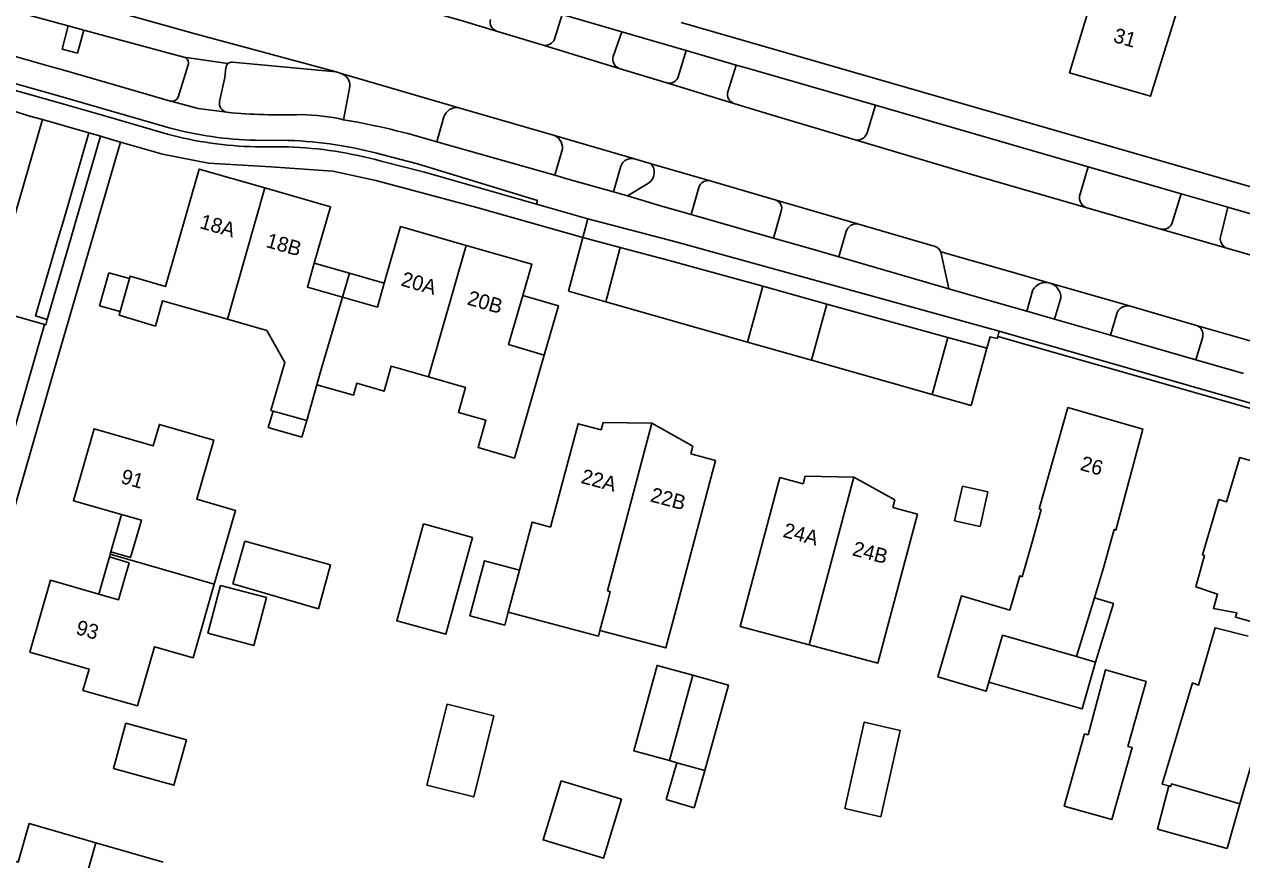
# Model space of a CAD drawing. Extents: x 194485 to 197793, y 468269 to 470822.
# Drawn here: x 196122.3 to 196221.2, y 469569.4 to 469637.2 of the extents above; entities that cross this region are included whole.
import ezdxf

# ---------------------------------------------------------------- set-up
doc = ezdxf.new("R2010")
doc.units = 0
for name, color, linetype in [('BGT begrenzing pand op maaiveld onder overbouw', 7, 'Continuous'), ('BGT grensvlak gebouwinstallatie plus 1', 7, 'Continuous'), ('BGT grensvlak onbegroeid terreindeel', 7, 'Continuous'), ('BGT grensvlak overig bouwwerk uitbreiding populatie', 7, 'Continuous'), ('BGT grensvlak pand deel overbouw', 7, 'Continuous'), ('BGT grensvlak pand op maaiveld', 7, 'Continuous'), ('BGT grensvlak pand op maaiveld LR', 7, 'Continuous'), ('BGT grensvlak vegetatieobject', 7, 'Continuous'), ('BGT grensvlak wegdeel', 7, 'Continuous'), ('BGT tekst huisnummerreeks', 7, 'Continuous')]:
    doc.layers.add(name, color=color, linetype=linetype)

msp = doc.modelspace()

# ---------------------------------------------------------------- linework, layer by layer
at = {"layer": 'BGT begrenzing pand op maaiveld onder overbouw'}
for p, q in [((196130.2, 469597.432), (196131.805, 469596.971)), ((196130.814, 469593.52), (196129.209, 469593.982))]:
    msp.add_line(p, q, dxfattribs=at)
for points in [[(196131.805, 469596.971), (196130.936, 469593.943), (196129.33, 469594.404)], [(196130.814, 469593.52), (196129.948, 469590.506), (196128.343, 469590.967)]]:
    msp.add_lwpolyline(points, dxfattribs=at)
at = {"layer": 'BGT grensvlak gebouwinstallatie plus 1'}
for p, q in [((196128.416, 469614.39), (196129.169, 469617.074)), ((196129.169, 469617.074), (196130.837, 469616.606)), ((196145.858, 469617.848), (196148.707, 469617.034)), ((196148.141, 469615.094), (196148.707, 469617.034)), ((196148.707, 469617.034), (196151.54, 469616.224)), ((196130.08, 469613.923), (196128.416, 469614.39)), ((196197.87, 469596.924), (196198.499, 469599.732)), ((196198.499, 469599.732), (196200.566, 469599.268)), ((196200.566, 469599.268), (196199.937, 469596.461)), ((196154.714, 469596.665), (196158.711, 469595.566)), ((196199.937, 469596.461), (196197.87, 469596.924)), ((196210.769, 469590.2), (196209.226, 469590.67)), ((196209.315, 469585.426), (196210.769, 469590.2)), ((196207.771, 469585.894), (196209.315, 469585.426)), ((196175.316, 469577.272), (196174.446, 469574.272)), ((196176.71, 469573.615), (196177.59, 469576.648)), ((196174.446, 469574.272), (196176.71, 469573.615))]:
    msp.add_line(p, q, dxfattribs=at)
for points in [[(196164.538, 469610.374), (196165.691, 469614.371), (196162.786, 469615.221)], [(196158.711, 469595.566), (196156.549, 469587.699), (196152.552, 469588.798), (196154.714, 469596.665)], [(196209.315, 469585.426), (196208.225, 469581.641), (196200.653, 469583.821)], [(196160.452, 469581.072), (196158.809, 469574.498), (196154.993, 469575.452), (196156.636, 469582.026), (196160.452, 469581.072)], [(196130.548, 469580.48), (196135.465, 469579.123), (196134.448, 469575.439), (196129.532, 469576.795), (196130.548, 469580.48)], [(196165.903, 469575.789), (196170.8, 469574.3), (196169.342, 469569.509), (196164.445, 469570.999), (196165.903, 469575.789)]]:
    msp.add_lwpolyline(points, dxfattribs=at)
at = {"layer": 'BGT grensvlak onbegroeid terreindeel'}
for p, q in [((196181.037, 469611.444), (196169.529, 469614.709)), ((196186.232, 469609.971), (196196.052, 469607.186))]:
    msp.add_line(p, q, dxfattribs=at)
msp.add_lwpolyline([(196201.372, 469611.902), (196215.939, 469607.737), (196229.186, 469603.966), (196244.769, 469599.495), (196276.692, 469590.442), (196316.066, 469578.846), (196318.3, 469578.188), (196318.77, 469578.05)], dxfattribs=at)
at = {"layer": 'BGT grensvlak overig bouwwerk uitbreiding populatie'}
for p, q in [((196142.504, 469605.837), (196142.12, 469604.488)), ((196142.12, 469604.488), (196144.856, 469603.709)), ((196144.856, 469603.709), (196145.24, 469605.058))]:
    msp.add_line(p, q, dxfattribs=at)
at = {"layer": 'BGT grensvlak pand deel overbouw'}
for p, q in [((196130.2, 469597.432), (196129.33, 469594.404)), ((196129.209, 469593.982), (196128.343, 469590.967))]:
    msp.add_line(p, q, dxfattribs=at)
at = {"layer": 'BGT grensvlak pand op maaiveld'}
for p, q in [((196130.837, 469616.606), (196130.08, 469613.923)), ((196138.796, 469613.292), (196141.989, 469612.379)), ((196145.24, 469605.058), (196146.071, 469607.977)), ((196142.504, 469605.837), (196145.24, 469605.058)), ((196169.152, 469604.311), (196169.313, 469604.916)), ((196169.313, 469604.916), (196173.27, 469604.847)), ((196173.27, 469604.847), (196176.603, 469602.983)), ((196176.603, 469602.983), (196176.44, 469602.368)), ((196185.557, 469599.936), (196185.719, 469600.546)), ((196185.719, 469600.546), (196189.677, 469600.475)), ((196189.677, 469600.475), (196193.009, 469598.613)), ((196193.009, 469598.613), (196192.848, 469598.003)), ((196139.247, 469591.788), (196140.201, 469595.259)), ((196140.201, 469595.259), (196147.178, 469593.341)), ((196129.274, 469594.209), (196129.209, 469593.982)), ((196129.33, 469594.404), (196129.274, 469594.209)), ((196204.071, 469594.803), (196203.359, 469592.382)), ((196147.178, 469593.341), (196146.198, 469589.779)), ((196209.226, 469590.67), (196209.966, 469593.096)), ((196146.198, 469589.779), (196139.247, 469591.788)), ((196207.771, 469585.894), (196209.226, 469590.67)), ((196201.762, 469587.624), (196200.653, 469583.821)), ((196201.762, 469587.624), (196207.771, 469585.894)), ((196175.316, 469577.272), (196174.697, 469577.442)), ((196177.59, 469576.648), (196175.316, 469577.272)), ((196214.339, 469571.878), (196215.28, 469575.383)), ((196221.05, 469573.937), (196220.014, 469570.298)), ((196220.014, 469570.298), (196214.339, 469571.878)), ((196133.569, 469569.205), (196128.12, 469570.772))]:
    msp.add_line(p, q, dxfattribs=at)
for points in [[(196210.788, 469644.746), (196209.968, 469641.827), (196209.817, 469641.89), (196209.577, 469640.984), (196208.772, 469640.733), (196208.255, 469639.047), (196208.72, 469638.317), (196207.207, 469633.298), (196213.787, 469631.406), (196216.434, 469639.974), (196216.271, 469639.999), (196217.166, 469642.892), (196210.788, 469644.746)], [(196141.844, 469623.961), (196136.506, 469625.486), (196133.767, 469615.952), (196130.892, 469616.799), (196130.837, 469616.606)], [(196145.858, 469617.848), (196147.181, 469622.437), (196141.844, 469623.961)], [(196151.54, 469616.224), (196152.854, 469620.814), (196158.189, 469619.29)], [(196162.786, 469615.221), (196163.524, 469617.767), (196158.189, 469619.29)], [(196148.141, 469615.094), (196145.298, 469615.907), (196145.858, 469617.848)], [(196148.141, 469615.094), (196150.984, 469614.282), (196151.54, 469616.224)], [(196164.538, 469610.374), (196161.636, 469611.254), (196162.786, 469615.221)], [(196130.08, 469613.923), (196129.992, 469613.613), (196132.952, 469612.744), (196133.536, 469614.795), (196138.796, 469613.292)], [(196141.989, 469612.379), (196143.45, 469609.781), (196142.325, 469605.888), (196142.504, 469605.837)], [(196155.141, 469608.616), (196158.142, 469607.757), (196157.573, 469605.715), (196159.797, 469605.095), (196159.156, 469602.883), (196162.129, 469602.021), (196164.538, 469610.374)], [(196146.071, 469607.977), (196149.043, 469607.13), (196149.314, 469608.102), (196151.534, 469607.452), (196152.097, 469609.487), (196155.141, 469608.616)], [(196209.966, 469593.096), (196210.823, 469596.213), (196210.974, 469596.164), (196213.171, 469604.369), (196207.076, 469606.112), (196204.729, 469597.88), (196204.892, 469597.844), (196204.071, 469594.803)], [(196137.732, 469591.778), (196139.452, 469597.765), (196136.309, 469598.668), (196137.69, 469603.474), (196133.272, 469604.755), (196132.77, 469603.006), (196127.964, 469604.387), (196126.289, 469598.556), (196130.2, 469597.432)], [(196169.152, 469604.311), (196167.283, 469604.809), (196165.049, 469596.4)], [(196175.248, 469589.741), (196178.46, 469601.829), (196176.44, 469602.368)], [(196222.053, 469588.708), (196220.683, 469589.083), (196220.792, 469589.447), (196218.896, 469589.791), (196219.235, 469590.973), (196217.475, 469591.544), (196218.163, 469594.095), (196218, 469594.143), (196219.345, 469598.643), (196219.961, 469598.449), (196221.027, 469602.056), (196227.21, 469600.264)], [(196186.055, 469586.854), (196180.46, 469588.342), (196183.676, 469600.434), (196185.557, 469599.936)], [(196192.848, 469598.003), (196194.862, 469597.469), (196191.643, 469585.367), (196186.055, 469586.854)], [(196165.049, 469596.4), (196163.545, 469596.8), (196162.515, 469592.921)], [(196162.515, 469592.921), (196159.682, 469593.673), (196158.495, 469589.202), (196161.328, 469588.449), (196161.609, 469589.508)], [(196203.359, 469592.382), (196203.168, 469592.438), (196202.362, 469589.675)], [(196137.732, 469591.778), (196136.012, 469585.792), (196132.869, 469586.695), (196131.486, 469581.88), (196127.063, 469583.143), (196127.56, 469584.873), (196122.754, 469586.254), (196124.431, 469592.091), (196128.343, 469590.967)], [(196137.22, 469587.782), (196140.943, 469586.805), (196141.963, 469590.685), (196138.239, 469591.663), (196137.22, 469587.782)], [(196200.653, 469583.821), (196200.441, 469583.094), (196196.518, 469584.239), (196198.439, 469590.82), (196202.362, 469589.675)], [(196161.609, 469589.508), (196168.937, 469587.562), (196169.058, 469588.016)], [(196169.058, 469588.016), (196174.411, 469586.592), (196175.248, 469589.741)], [(196215.28, 469575.383), (196214.744, 469575.526), (196217.204, 469583.747), (196217.694, 469583.576), (196219.025, 469588.239), (196221.714, 469587.539)], [(196174.697, 469577.442), (196171.804, 469578.236), (196173.707, 469585.17), (196176.6, 469584.376)], [(196176.6, 469584.376), (196179.493, 469583.582), (196177.59, 469576.648)], [(196208.712, 469579.527), (196208.424, 469579.61), (196206.78, 469573.741), (196210.65, 469572.665), (196212.307, 469578.496), (196211.955, 469578.597), (196213.418, 469583.858), (196210.138, 469584.827), (196208.712, 469579.527)], [(196223.871, 469583.627), (196221.05, 469573.937)], [(196188.953, 469573.544), (196191.878, 469572.886), (196193.454, 469579.897), (196190.529, 469580.555), (196188.953, 469573.544)], [(196128.12, 469570.772), (196122.688, 469572.335), (196121.787, 469569.202), (196118.158, 469570.245), (196115.488, 469561.011), (196121.312, 469559.338), (196122.438, 469563.26)]]:
    msp.add_lwpolyline(points, dxfattribs=at)
at = {"layer": 'BGT grensvlak pand op maaiveld LR'}
for p, q in [((196138.796, 469613.292), (196141.844, 469623.961)), ((196155.141, 469608.616), (196158.189, 469619.29)), ((196173.27, 469604.847), (196169.665, 469591.225)), ((196189.677, 469600.475), (196186.055, 469586.854)), ((196129.274, 469594.209), (196137.732, 469591.778)), ((196162.515, 469592.921), (196161.609, 469589.508)), ((196169.058, 469588.016), (196169.637, 469590.197)), ((196174.697, 469577.442), (196176.6, 469584.376)), ((196128.12, 469570.772), (196125.679, 469562.328))]:
    msp.add_line(p, q, dxfattribs=at)
for points in [[(196148.141, 469615.094), (196146.345, 469608.939), (196146.071, 469607.977)], [(196169.665, 469591.225), (196169.894, 469591.164), (196169.637, 469590.197)], [(196221.05, 469573.937), (196215.483, 469575.546), (196215.422, 469575.345), (196215.28, 469575.383)]]:
    msp.add_lwpolyline(points, dxfattribs=at)
at = {"layer": 'BGT grensvlak vegetatieobject'}
for p, q in [((196125.874, 469637.126), (196125.364, 469635.243)), ((196127.128, 469636.786), (196126.618, 469634.904)), ((196125.364, 469635.243), (196126.618, 469634.904))]:
    msp.add_line(p, q, dxfattribs=at)
at = {"layer": 'BGT grensvlak wegdeel'}
for p, q in [((196117.805, 469639.311), (196125.874, 469637.126)), ((196165.982, 469638.053), (196165.374, 469636.044)), ((196165.982, 469638.053), (196170.837, 469636.643)), ((196125.874, 469637.126), (196127.128, 469636.786)), ((196127.128, 469636.786), (196135.268, 469634.581)), ((196160.655, 469636.697), (196164.437, 469635.544)), ((196170.126, 469634.63), (196170.837, 469636.643)), ((196170.837, 469636.643), (196176.067, 469635.123)), ((196164.437, 469635.544), (196170.615, 469633.663)), ((196176.067, 469635.123), (196175.418, 469632.984)), ((196176.067, 469635.123), (196180.138, 469633.94)), ((196135.615, 469633.948), (196134.794, 469631.343)), ((196138.84, 469634.061), (196135.268, 469634.581)), ((196139.216, 469634.182), (196147.619, 469633.382)), ((196179.44, 469631.77), (196180.138, 469633.94)), ((196138.578, 469632.93), (196138.155, 469630.974)), ((196138.578, 469632.93), (196138.669, 469633.707)), ((196147.619, 469633.382), (196148.047, 469633.257)), ((196148.047, 469633.257), (196157.589, 469630.476)), ((196170.615, 469633.663), (196174.482, 469632.485)), ((196148.236, 469629.497), (196148.751, 469632.205)), ((196174.482, 469632.485), (196179.935, 469630.823)), ((196123.77, 469629.507), (196122.744, 469629.8)), ((196157.589, 469630.476), (196165.375, 469628.207)), ((196191.436, 469630.67), (196190.737, 469628.366)), ((196191.436, 469630.67), (196208.711, 469625.67)), ((196127.547, 469628.43), (196123.77, 469629.507)), ((196155.803, 469627.708), (196156.37, 469629.73)), ((196130.108, 469627.687), (196128.498, 469628.152)), ((196141.077, 469627.83), (196143.723, 469627.823)), ((196165.375, 469628.207), (196171.862, 469626.317)), ((196189.805, 469627.865), (196198.899, 469625.159)), ((196141.076, 469627.3), (196143.722, 469627.293)), ((196155.803, 469627.708), (196165.395, 469625.002)), ((196165.395, 469625.002), (196165.974, 469626.955)), ((196151.419, 469626.647), (196154.234, 469625.929)), ((196171.862, 469626.317), (196173.21, 469625.924)), ((196173.21, 469625.924), (196178.007, 469624.526)), ((196170.168, 469623.64), (196170.754, 469625.723)), ((196198.899, 469625.159), (196208.538, 469622.373)), ((196208.711, 469625.67), (196208.026, 469623.303)), ((196208.711, 469625.67), (196216.262, 469623.485)), ((196173.007, 469624.358), (196171.289, 469623.313)), ((196176.468, 469621.806), (196177.1, 469624.006)), ((196178.007, 469624.526), (196183.379, 469622.96)), ((196171.289, 469623.313), (196170.168, 469623.64)), ((196183.379, 469622.96), (196189.975, 469621.038)), ((196216.262, 469623.485), (196215.549, 469621.12)), ((196216.262, 469623.485), (196220.065, 469622.384)), ((196163.899, 469622.646), (196168.066, 469621.459)), ((196183.161, 469619.881), (196183.794, 469622.08)), ((196208.538, 469622.373), (196214.623, 469620.616)), ((196219.461, 469619.97), (196220.065, 469622.384)), ((196167.661, 469619.939), (196168.066, 469621.459)), ((196183.161, 469619.881), (196176.468, 469621.806)), ((196189.975, 469621.038), (196196.299, 469619.195)), ((196166.498, 469615.569), (196167.661, 469619.939)), ((196170.705, 469619.128), (196167.661, 469619.939)), ((196188.469, 469618.351), (196189.073, 469620.438)), ((196214.623, 469620.616), (196219.981, 469619.067)), ((196169.529, 469614.709), (196170.705, 469619.128)), ((196219.981, 469619.067), (196228.937, 469616.48)), ((196197.396, 469615.768), (196188.469, 469618.351)), ((196196.748, 469618.768), (196197.396, 469615.768)), ((196181.037, 469611.444), (196182.287, 469615.969)), ((196187.492, 469614.53), (196182.287, 469615.969)), ((196205.611, 469616.236), (196205.632, 469616.23)), ((196205.632, 469616.23), (196212.159, 469614.343)), ((196166.498, 469615.569), (196169.529, 469614.709)), ((196203.736, 469613.939), (196204.235, 469615.678)), ((196205.998, 469613.289), (196206.497, 469615.028)), ((196123.935, 469612.858), (196119.32, 469614.199)), ((196186.232, 469609.971), (196187.492, 469614.53)), ((196197.33, 469611.811), (196187.492, 469614.53)), ((196212.159, 469614.343), (196217.52, 469612.792)), ((196205.998, 469613.289), (196203.736, 469613.939)), ((196210.528, 469611.987), (196205.998, 469613.289)), ((196210.528, 469611.987), (196211.009, 469613.659)), ((196123.935, 469612.858), (196110.573, 469566.438)), ((196201.477, 469612.325), (196201.372, 469611.902)), ((196217.52, 469612.792), (196222.815, 469611.262)), ((196186.232, 469609.971), (196181.037, 469611.444)), ((196196.052, 469607.186), (196197.33, 469611.811)), ((196200.491, 469610.937), (196197.33, 469611.811)), ((196217.471, 469609.994), (196210.528, 469611.987)), ((196217.471, 469609.994), (196218.03, 469611.856)), ((196199.207, 469606.29), (196200.491, 469610.937)), ((196221.326, 469608.886), (196217.471, 469609.994)), ((196196.052, 469607.186), (196199.207, 469606.29))]:
    msp.add_line(p, q, dxfattribs=at)
for points in [[(196147.619, 469633.382), (196136.184, 469636.482), (196127.464, 469638.922), (196116.739, 469641.83), (196105.568, 469644.957)], [(196153.337, 469638.836), (196158.065, 469637.485), (196160.655, 469636.697)], [(196316.876, 469599.589), (196302.962, 469600.691), (196175.66, 469637.385)], [(196117.047, 469636.046), (196119.545, 469635.199), (196124.498, 469633.804)], [(196129.054, 469632.486), (196125.332, 469633.569), (196124.498, 469633.804)], [(196180.138, 469633.94), (196180.944, 469633.707), (196191.436, 469630.67)], [(196119.098, 469633.126), (196124.898, 469631.488), (196134.068, 469628.846)], [(196118.954, 469632.616), (196124.753, 469630.978), (196129.112, 469629.721), (196133.921, 469628.337)], [(196134.179, 469631.013), (196129.423, 469632.379), (196129.054, 469632.486)], [(196138.754, 469630.107), (196136.432, 469630.419), (196135.016, 469630.79), (196134.305, 469630.977), (196134.179, 469631.013)], [(196179.935, 469630.823), (196183.167, 469629.839), (196189.805, 469627.865)], [(196120.172, 469630.535), (196121.361, 469630.195), (196121.365, 469630.21), (196122.744, 469629.8)], [(196123.77, 469629.507), (196121.601, 469622.014), (196120.094, 469616.851)], [(196127.547, 469628.43), (196125.474, 469621.28), (196125.131, 469620.145), (196123.213, 469613.561), (196124.161, 469613.264)], [(196128.498, 469628.152), (196126.415, 469621), (196126.091, 469619.865), (196124.161, 469613.264)], [(196127.547, 469628.43), (196128.503, 469628.168), (196128.498, 469628.152)], [(196130.108, 469627.687), (196124.669, 469608.981), (196117.504, 469584.136), (196112.078, 469565.193)], [(196167.661, 469619.939), (196159.066, 469622.373), (196150.859, 469624.571), (196147.348, 469625.32), (196142.337, 469625.665), (196137.249, 469625.98), (196133.527, 469626.701), (196130.108, 469627.687)], [(196151.288, 469626.133), (196154.802, 469625.237), (196163.899, 469622.646)], [(196154.234, 469625.929), (196163.98, 469622.93), (196163.899, 469622.646)], [(196170.168, 469623.64), (196166.569, 469624.654), (196165.395, 469625.002)], [(196176.468, 469621.806), (196173.992, 469622.518), (196171.289, 469623.313)], [(196220.065, 469622.384), (196220.143, 469622.361), (196230.581, 469619.364)], [(196201.477, 469612.325), (196175.216, 469619.583), (196168.066, 469621.459)], [(196182.287, 469615.969), (196174.789, 469618.041), (196170.705, 469619.128)], [(196188.469, 469618.351), (196186.135, 469619.026), (196183.161, 469619.881)], [(196196.748, 469618.768), (196202.473, 469617.144), (196205.611, 469616.236)], [(196203.736, 469613.939), (196201.628, 469614.544), (196197.396, 469615.768)], [(196124.161, 469613.264), (196124.034, 469612.829), (196123.935, 469612.858)], [(196201.477, 469612.325), (196263.132, 469594.683), (196315.745, 469579.515)], [(196200.491, 469610.937), (196200.75, 469611.872), (196201.329, 469611.729), (196201.372, 469611.902)]]:
    msp.add_lwpolyline(points, dxfattribs=at)
for centre, radius, start, end in [((196160.95, 469637.454), 0.812, 165.73013, 248.68586), ((196164.591, 469636.383), 0.853, 259.57976, 336.5906), ((196135.137, 469634.098), 0.501, 342.58413, 74.8775), ((196139.169, 469633.684), 0.5, 131.08242, 177.35177), ((196139.17, 469633.68), 0.504, 84.75816, 130.91907), ((196170.919, 469634.424), 0.82, 165.44627, 248.20405), ((196147.666, 469632.24), 1.086, 358.13022, 69.45077), ((196174.664, 469633.272), 0.808, 257.0112, 339.11471), ((196180.228, 469631.579), 0.81, 166.35511, 248.83732), ((196134.315, 469631.497), 0.503, 254.29853, 342.13618), ((196138.891, 469630.842), 0.748, 169.86121, 259.41906), ((196143.151, 469674.634), 44.743, 264.36051, 272.08283), ((196144.484, 469613.171), 16.751, 77.05756, 88.99831), ((196157.439, 469629.353), 1.133, 82.36767, 160.56368), ((196141.737, 469657.069), 29.246, 254.79759, 268.70652), ((196137.939, 469569.044), 61.323, 73.0634, 80.3332), ((196141.728, 469657), 29.707, 254.76397, 268.74271), ((196142.627, 469594.881), 32.961, 74.52952, 88.09454), ((196164.949, 469627.234), 1.062, 344.76384, 66.37228), ((196189.985, 469628.647), 0.802, 257.00432, 339.5165), ((196142.623, 469594.873), 32.438, 74.50767, 88.05919), ((196171.62, 469625.438), 0.911, 74.58683, 161.80478), ((196172.438, 469625.228), 1.039, 303.18168, 42.04623), ((196177.809, 469623.82), 0.733, 74.33315, 165.31975), ((196183.097, 469622.289), 0.728, 343.29193, 67.20435), ((196208.841, 469623.146), 0.83, 169.07545, 248.59343), ((196189.888, 469620.191), 0.852, 84.14088, 163.1219), ((196214.795, 469621.403), 0.805, 257.67278, 339.44405), ((196220.302, 469619.853), 0.849, 172.08942, 247.78227), ((196196.09, 469618.525), 0.701, 20.22964, 72.64763), ((196205.285, 469615.065), 1.215, 74.42382, 149.72358), ((196205.283, 469615.067), 1.214, 358.17004, 73.3101), ((196211.919, 469613.438), 0.937, 75.16365, 166.32324), ((196217.234, 469612.029), 0.814, 347.70196, 69.46748)]:
    msp.add_arc(centre, radius, start, end, dxfattribs=at)

# ---------------------------------------------------------------- texts
at = {"layer": 'BGT tekst huisnummerreeks'}
for s, rotation, p in [('31', 344, (196210.689, 469635.834)), ('18A', 344.1, (196136.476, 469620.709)), ('18B', 344.1, (196141.858, 469619.172)), ('20A', 344.1, (196152.823, 469616.038)), ('20B', 344.1, (196158.202, 469614.501)), ('26', 344, (196207.999, 469601.065)), ('91', 344, (196130.058, 469600.005)), ('22A', 345.1, (196167.447, 469600.004)), ('22B', 345.1, (196173.081, 469598.502)), ('24A', 345.2, (196183.853, 469595.627)), ('24B', 345.2, (196189.49, 469594.132)), ('93', 344, (196126.412, 469587.738))]:
    msp.add_text(s, height=1.2, rotation=rotation, dxfattribs=at).set_placement(p)

doc.saveas('drawing.dxf')
